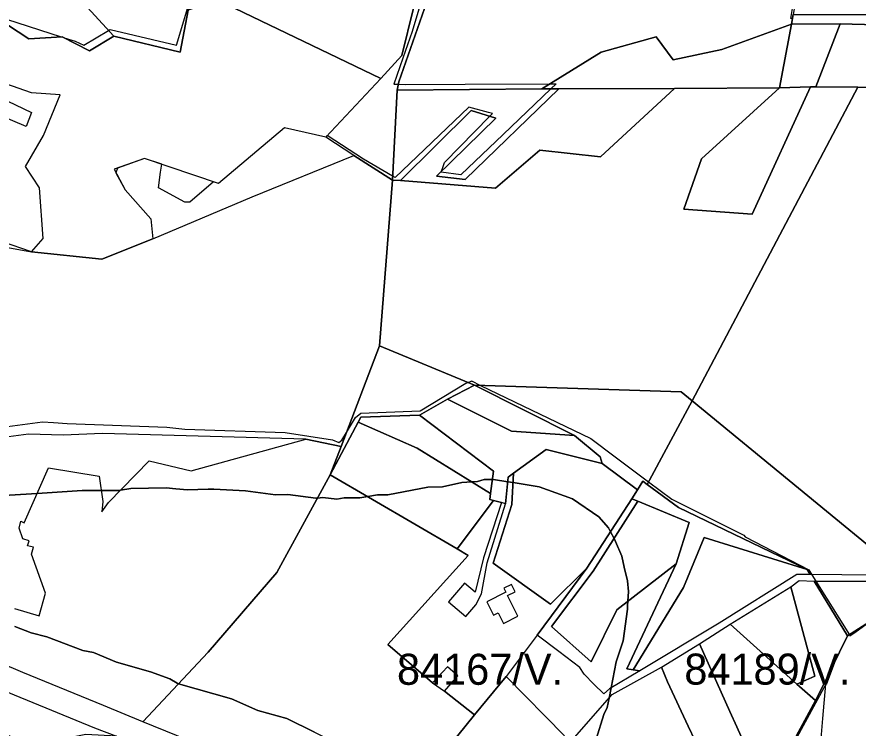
# Model space of a CAD drawing. Extents: x -477304 to -465429, y -1159113 to -1149210.
# Drawn here: x -470564 to -470157.2, y -1154898.8 to -1154554.9 of the extents above; entities that cross this region are included whole.
import ezdxf

# ---------------------------------------------------------------- set-up
doc = ezdxf.new("R2010")
doc.units = 0
for name, color, linetype in [('BPEJ_s', 7, 'Continuous'), ('orna_s', 7, 'Continuous'), ('PUPFL_s', 7, 'Continuous'), ('trav_porost_s', 7, 'Continuous')]:
    doc.layers.add(name, color=color, linetype=linetype)

msp = doc.modelspace()

# ---------------------------------------------------------------- linework, layer by layer
at = {"layer": 'BPEJ_s'}
for points in [[(-470101.44, -1154560.04), (-470165.86, -1154558.29), (-470177.69, -1154588.77), (-470180.28, -1154588.78), (-470195.22, -1154589.24), (-470189.36, -1154558.36), (-470188.89, -1154555.64), (-470189.67, -1154555.63), (-470181.25, -1154504.18), (-470180.83, -1154501.6), (-470175.87, -1154501.25), (-470033.15, -1154481.91)], [(-470101.44, -1154560.04), (-470165.86, -1154558.29), (-470177.69, -1154588.77), (-470180.28, -1154588.78), (-470195.22, -1154589.24), (-470189.36, -1154558.36), (-470188.89, -1154555.64), (-470189.67, -1154555.63), (-470181.25, -1154504.18), (-470180.83, -1154501.6), (-470175.87, -1154501.25), (-470033.15, -1154481.91)], [(-470618.44, -1154531.99), (-470658.79, -1154591.23), (-470660.06, -1154593.1), (-470656.92, -1154593.04), (-470610.18, -1154590.92), (-470608.05, -1154589.43), (-470598.92, -1154574.34), (-470597.85, -1154573.49), (-470590.2, -1154573.49), (-470587.65, -1154570.32), (-470575.33, -1154555.01), (-470568.96, -1154556.07), (-470542.5, -1154564.55), (-470542.01, -1154564.52), (-470541.04, -1154565.02), (-470535.81, -1154566.69), (-470531.56, -1154568.61), (-470519.58, -1154561.42), (-470518.81, -1154560.96), (-470486.7, -1154568.53), (-470480.35, -1154547.15)], [(-470618.44, -1154531.99), (-470658.79, -1154591.23), (-470660.06, -1154593.1), (-470656.92, -1154593.04), (-470610.18, -1154590.92), (-470608.05, -1154589.43), (-470598.92, -1154574.34), (-470597.85, -1154573.49), (-470590.2, -1154573.49), (-470587.65, -1154570.32), (-470575.33, -1154555.01), (-470568.96, -1154556.07), (-470542.5, -1154564.55), (-470542.01, -1154564.52), (-470541.04, -1154565.02), (-470535.81, -1154566.69), (-470531.56, -1154568.61), (-470519.58, -1154561.42), (-470518.81, -1154560.96), (-470486.7, -1154568.53), (-470480.35, -1154547.15)], [(-470363.49, -1154530.57), (-470372.84, -1154562.02), (-470377.3, -1154574.77), (-470381.73, -1154587.42), (-470379.57, -1154587.46), (-470376.02, -1154587.52), (-470347.19, -1154587.39), (-470306.12, -1154587.21), (-470303.16, -1154587.2), (-470305.78, -1154589.7), (-470328.85, -1154611.77), (-470349.25, -1154631.29), (-470358.82, -1154630.01), (-470358.64, -1154629.52), (-470358, -1154627.78), (-470357.11, -1154625.34), (-470335.19, -1154602.94), (-470333.92, -1154601.64), (-470335.87, -1154601.12), (-470345.43, -1154598.57), (-470381.12, -1154632.56), (-470382.3, -1154631.88), (-470396.42, -1154623.64), (-470413.84, -1154612.28), (-470414.58, -1154613.08), (-470434.61, -1154608.6), (-470466.39, -1154635.47), (-470468.86, -1154634.63), (-470480.35, -1154644.46), (-470482.69, -1154644.46), (-470495.51, -1154637.56), (-470494.44, -1154629.94), (-470493.91, -1154626.15)], [(-470363.49, -1154530.57), (-470372.84, -1154562.02), (-470377.3, -1154574.77), (-470381.73, -1154587.42), (-470379.57, -1154587.46), (-470376.02, -1154587.52), (-470347.19, -1154587.39)], [(-470347.19, -1154587.39), (-470306.12, -1154587.21), (-470303.16, -1154587.2), (-470305.78, -1154589.7), (-470328.85, -1154611.77), (-470349.25, -1154631.29), (-470358.82, -1154630.01), (-470358.64, -1154629.52), (-470358, -1154627.78), (-470357.11, -1154625.34), (-470335.19, -1154602.94), (-470333.92, -1154601.64), (-470335.87, -1154601.12), (-470345.43, -1154598.57), (-470381.12, -1154632.56), (-470382.3, -1154631.88), (-470396.42, -1154623.64), (-470413.84, -1154612.28), (-470414.58, -1154613.08), (-470434.61, -1154608.6), (-470466.39, -1154635.47), (-470468.86, -1154634.63), (-470480.35, -1154644.46), (-470482.69, -1154644.46), (-470495.51, -1154637.56), (-470494.44, -1154629.94), (-470493.91, -1154626.15), (-470502.16, -1154623.35), (-470515.33, -1154628.01), (-470516.06, -1154630.28), (-470511.66, -1154638.53), (-470499.12, -1154652.54), (-470498.2, -1154662.15), (-470522.94, -1154672.1), (-470556.85, -1154668.47), (-470570.93, -1154663.66)], [(-470493.91, -1154626.15), (-470502.16, -1154623.35), (-470515.33, -1154628.01), (-470516.06, -1154630.28), (-470511.66, -1154638.53), (-470499.12, -1154652.54), (-470498.2, -1154662.15), (-470522.94, -1154672.1), (-470556.85, -1154668.47), (-470570.93, -1154663.66)], [(-470602.53, -1154757.5), (-470551.53, -1154750.7), (-470546.2, -1154751.05), (-470539.63, -1154751.49), (-470491.4, -1154753.25), (-470482.69, -1154754.31), (-470434.25, -1154755.8), (-470411.3, -1154759.41), (-470408.32, -1154760.69), (-470406.83, -1154759.63), (-470404.6, -1154755.88), (-470400.25, -1154748.58), (-470397.7, -1154746.45), (-470369.01, -1154745.39), (-470346.92, -1154732), (-470345.93, -1154731.62), (-470344.21, -1154730.96), (-470344.15, -1154730.94), (-470339.77, -1154733.05), (-470286.36, -1154758.78), (-470274.64, -1154767.57), (-470258.52, -1154779.65), (-470247.26, -1154788.1), (-470212.42, -1154805.52), (-470211.78, -1154806.37), (-470180.97, -1154822.31), (-470179.54, -1154824.6), (-470177.59, -1154827.74), (-470161.42, -1154853.72), (-470161.18, -1154854.1), (-470158.23, -1154852.05), (-470153.5, -1154848.66)], [(-470602.53, -1154757.5), (-470551.53, -1154750.7), (-470546.2, -1154751.05), (-470539.63, -1154751.49), (-470491.4, -1154753.25), (-470482.69, -1154754.31), (-470434.25, -1154755.8), (-470411.3, -1154759.41), (-470408.32, -1154760.69), (-470406.83, -1154759.63), (-470404.6, -1154755.88), (-470400.25, -1154748.58), (-470397.7, -1154746.45), (-470369.01, -1154745.39), (-470346.92, -1154732), (-470345.93, -1154731.62), (-470344.21, -1154730.96), (-470344.15, -1154730.94), (-470339.77, -1154733.05), (-470286.36, -1154758.78), (-470274.64, -1154767.57), (-470258.52, -1154779.65), (-470247.26, -1154788.1), (-470212.42, -1154805.52), (-470211.78, -1154806.37), (-470180.97, -1154822.31), (-470179.54, -1154824.6), (-470177.59, -1154827.74), (-470161.42, -1154853.72), (-470161.18, -1154854.1), (-470158.23, -1154852.05), (-470153.5, -1154848.66)], [(-470572.98, -1154786.54), (-470554.09, -1154785.29), (-470532.41, -1154783.85), (-470523.2, -1154783.85), (-470514.56, -1154783.85), (-470513.78, -1154783.73), (-470508.83, -1154783), (-470491.83, -1154782.57), (-470487.02, -1154783.06), (-470481.42, -1154783.64), (-470471.47, -1154783.3), (-470468.67, -1154783.21), (-470453.37, -1154784.06), (-470438.92, -1154785.97), (-470432.97, -1154785.76), (-470419.37, -1154787.67), (-470418.57, -1154787.57), (-470415.97, -1154787.25), (-470409.17, -1154788.1), (-470405.77, -1154787.46), (-470398.12, -1154787.46), (-470394.32, -1154786.79), (-470389.62, -1154785.97), (-470384.52, -1154785.97), (-470365.19, -1154782.36), (-470358.18, -1154782.15), (-470348.83, -1154780.02), (-470343.94, -1154779.75), (-470341.18, -1154779.6), (-470337.99, -1154778.54), (-470334, -1154778.54), (-470333.53, -1154778.54), (-470326.6, -1154779.67), (-470324.02, -1154780.09), (-470311.43, -1154782.15), (-470295.28, -1154787.89), (-470282.53, -1154796.6), (-470277.86, -1154801.91)], [(-470270.85, -1154856.52), (-470268.72, -1154841.22), (-470268.64, -1154839.49), (-470268.54, -1154837.45), (-470268.3, -1154832.72), (-470268.72, -1154827.62), (-470270.26, -1154820.99), (-470271.49, -1154815.72), (-470274.46, -1154808.5), (-470275.19, -1154807.09), (-470276.88, -1154803.81), (-470277.86, -1154801.91), (-470282.53, -1154796.6), (-470295.28, -1154787.89), (-470311.43, -1154782.15), (-470324.02, -1154780.09), (-470326.6, -1154779.67), (-470333.53, -1154778.54), (-470334, -1154778.54), (-470337.99, -1154778.54), (-470341.18, -1154779.6), (-470343.94, -1154779.75), (-470348.83, -1154780.02), (-470358.18, -1154782.15), (-470365.19, -1154782.36), (-470384.52, -1154785.97), (-470389.62, -1154785.97), (-470394.32, -1154786.79), (-470398.12, -1154787.46), (-470405.77, -1154787.46), (-470409.17, -1154788.1), (-470415.97, -1154787.25), (-470418.57, -1154787.57), (-470419.37, -1154787.67), (-470432.97, -1154785.76), (-470438.92, -1154785.97), (-470453.37, -1154784.06), (-470468.67, -1154783.21), (-470471.47, -1154783.3), (-470481.42, -1154783.64), (-470487.02, -1154783.06), (-470491.83, -1154782.57), (-470508.83, -1154783), (-470513.78, -1154783.73), (-470514.56, -1154783.85), (-470523.2, -1154783.85), (-470532.41, -1154783.85), (-470554.09, -1154785.29), (-470572.98, -1154786.54)], [(-470277.86, -1154801.91), (-470276.88, -1154803.81), (-470275.19, -1154807.09), (-470274.46, -1154808.5), (-470271.49, -1154815.72), (-470270.26, -1154820.99), (-470268.72, -1154827.62), (-470268.3, -1154832.72), (-470268.54, -1154837.45), (-470268.64, -1154839.49), (-470268.72, -1154841.22), (-470270.85, -1154856.52), (-470274.25, -1154866.71), (-470276.67, -1154879.32), (-470277.63, -1154884.32), (-470278.5, -1154888.81), (-470280.2, -1154892.21), (-470283.81, -1154904.11)], [(-470564.85, -1154849.6), (-470557.06, -1154852.69), (-470549.41, -1154854.6), (-470531.99, -1154861.19), (-470526.89, -1154862.25), (-470515.84, -1154866.93), (-470499.26, -1154871.6), (-470489.91, -1154875), (-470486.51, -1154877.13), (-470485.79, -1154877.33), (-470460.17, -1154884.56), (-470447.42, -1154890.3), (-470433.4, -1154894.12), (-470420.01, -1154900.82), (-470410.45, -1154905.6), (-470401.66, -1154909.27), (-470389.62, -1154914.31), (-470369.47, -1154925.23)], [(-470420.01, -1154900.82), (-470433.4, -1154894.12), (-470447.42, -1154890.3), (-470460.17, -1154884.56), (-470485.79, -1154877.33), (-470486.51, -1154877.13), (-470489.91, -1154875), (-470499.26, -1154871.6), (-470515.84, -1154866.93), (-470526.89, -1154862.25), (-470531.99, -1154861.19), (-470549.41, -1154854.6), (-470557.06, -1154852.69), (-470564.85, -1154849.6)], [(-470283.81, -1154904.11), (-470280.2, -1154892.21), (-470278.5, -1154888.81), (-470277.63, -1154884.32), (-470276.67, -1154879.32), (-470274.25, -1154866.71), (-470270.85, -1154856.52)], [(-470175.86, -1154913.46), (-470174.2, -1154894.22), (-470172.76, -1154877.59), (-470187.82, -1154905.12)], [(-470175.86, -1154913.46), (-470174.2, -1154894.22), (-470172.76, -1154877.59), (-470187.82, -1154905.12)]]:
    msp.add_lwpolyline(points, dxfattribs=at)
at = {"layer": 'orna_s'}
for points in [[(-470286.29, -1154866.79), (-470305.44, -1154849.72), (-470285.3, -1154822.96), (-470263.7, -1154789.06), (-470238.94, -1154799.42), (-470245.14, -1154819.31), (-470273.85, -1154841.57)], [(-470224.36, -1154848.04), (-470262.73, -1154871.09), (-470265.96, -1154870.57), (-470241.57, -1154830.74), (-470231.63, -1154806.65), (-470181.88, -1154822.06), (-470180.45, -1154824.59), (-470186.85, -1154824.53)], [(-470299.09, -1154902.59), (-470324.55, -1154935.76), (-470354.84, -1154907.37), (-470342.61, -1154892.44), (-470327.4, -1154873.88)]]:
    msp.add_lwpolyline(points, close=True, dxfattribs=at)
at = {"layer": 'PUPFL_s'}
for points in [[(-470481.1, -1154551.69), (-470485.05, -1154571.97), (-470517.03, -1154564.19), (-470542.75, -1154536.23), (-470490.37, -1154513.88), (-470473.26, -1154512.61), (-470416.31, -1154481.45), (-470396.1, -1154501.91), (-470406.24, -1154507.08), (-470479.26, -1154545.09)], [(-470379.31, -1154586.24), (-470380.09, -1154590.28), (-470382.4, -1154633.8), (-470400.96, -1154621.85), (-470414.58, -1154613.08), (-470388.04, -1154584.61), (-470377.75, -1154573.57), (-470366.53, -1154527.56), (-470406.24, -1154507.08), (-470396.1, -1154501.91), (-470361.34, -1154528.1), (-470363.41, -1154540.96)], [(-470281.46, -1154571.99), (-470310.18, -1154589.72), (-470380.09, -1154590.28), (-470379.31, -1154586.24), (-470363.41, -1154540.96), (-470361.34, -1154528.1), (-470282.9, -1154517.54), (-470179.73, -1154503.98), (-470188.56, -1154553.7), (-470189.36, -1154558.36), (-470223.05, -1154570.67), (-470246.63, -1154575.62), (-470254.86, -1154564.49)], [(-470481.1, -1154551.69), (-470479.26, -1154545.09), (-470406.24, -1154507.08), (-470366.53, -1154527.56), (-470377.75, -1154573.57), (-470388.04, -1154584.61), (-470466.79, -1154546.74)], [(-470658.79, -1154591.23), (-470618.44, -1154531.99), (-470630.96, -1154527.74), (-470595.68, -1154509.4), (-470575.68, -1154513.6), (-470570.87, -1154518.41), (-470555.35, -1154528.5), (-470542.75, -1154536.23), (-470517.03, -1154564.19), (-470528.81, -1154571.31), (-470542.01, -1154564.52), (-470558.1, -1154565.46), (-470573.37, -1154555.61), (-470583.37, -1154569.06)], [(-470245.91, -1154589.45), (-470301.93, -1154589.69), (-470310.18, -1154589.72), (-470281.46, -1154571.99), (-470254.86, -1154564.49), (-470246.63, -1154575.62), (-470223.05, -1154570.67), (-470189.36, -1154558.36), (-470195.22, -1154589.24)], [(-470165.86, -1154558.29), (-470101.44, -1154560.04), (-470050.17, -1154566.45), (-470050.8, -1154589.01), (-470157.33, -1154588.81), (-470177.69, -1154588.77)], [(-470232.99, -1154623.57), (-470241.54, -1154647.94), (-470208.39, -1154650.25), (-470180.28, -1154588.78), (-470177.69, -1154588.77), (-470157.33, -1154588.81), (-470237.4, -1154740.53), (-470242.78, -1154736.17), (-470342.69, -1154732.96), (-470388.59, -1154714.01), (-470382.4, -1154633.8), (-470378.44, -1154633.98), (-470332.58, -1154637.64), (-470311.11, -1154619.3), (-470281.73, -1154622.5), (-470245.91, -1154589.45), (-470195.22, -1154589.24)], [(-470378.44, -1154633.98), (-470382.4, -1154633.8), (-470380.09, -1154590.28), (-470310.18, -1154589.72), (-470301.93, -1154589.69), (-470347.14, -1154633.44), (-470361, -1154631.84), (-470332.41, -1154603.79), (-470344.33, -1154600.13)], [(-470332.58, -1154637.64), (-470378.44, -1154633.98), (-470344.33, -1154600.13), (-470332.41, -1154603.79), (-470361, -1154631.84), (-470347.14, -1154633.44), (-470301.93, -1154589.69), (-470245.91, -1154589.45), (-470281.73, -1154622.5), (-470311.11, -1154619.3)], [(-470208.39, -1154650.25), (-470241.54, -1154647.94), (-470232.99, -1154623.57), (-470195.22, -1154589.24), (-470180.28, -1154588.78)], [(-470103.61, -1154780.04), (-470131.89, -1154825.02), (-470134.67, -1154825), (-470237.4, -1154740.53), (-470157.33, -1154588.81), (-470050.8, -1154589.01), (-470053.23, -1154637.38), (-470050.54, -1154664.91), (-470052.48, -1154683.49), (-470059.94, -1154701.24)], [(-470388.59, -1154714.01), (-470342.69, -1154732.96), (-470355.72, -1154739.7), (-470369.21, -1154747.52), (-470397.69, -1154748.51), (-470398.96, -1154750.91), (-470412.39, -1154776.26), (-470407.21, -1154762.7)], [(-470342.69, -1154732.96), (-470294.41, -1154757.29), (-470324.79, -1154755.22), (-470355.72, -1154739.7)], [(-470259.23, -1154780.96), (-470261.33, -1154779.4), (-470263.88, -1154783.53), (-470280.92, -1154770.78), (-470281.97, -1154767.59), (-470294.41, -1154757.29), (-470342.69, -1154732.96), (-470242.78, -1154736.17), (-470237.4, -1154740.53)], [(-470181.88, -1154822.06), (-470244.08, -1154792.14), (-470259.23, -1154780.96), (-470237.4, -1154740.53), (-470134.67, -1154825), (-470180.45, -1154824.59)], [(-470333.48, -1154774.53), (-470334.89, -1154785.32), (-470370.37, -1154763.49), (-470398.96, -1154750.91), (-470397.69, -1154748.51), (-470369.21, -1154747.52)], [(-470133.49, -1154827.74), (-470144.55, -1154842.95), (-470162.26, -1154854.25), (-470178.39, -1154827.74)]]:
    msp.add_lwpolyline(points, close=True, dxfattribs=at)
for points in [[(-470598.67, -1154660.93), (-470556.85, -1154668.47), (-470522.94, -1154672.1), (-470498.2, -1154662.15), (-470450.11, -1154641.83), (-470400.96, -1154621.85), (-470382.4, -1154633.8), (-470388.59, -1154714.01), (-470407.21, -1154762.7), (-470424.21, -1154759.06), (-470522.58, -1154756.26), (-470541.48, -1154757.07), (-470558.39, -1154756.64), (-470585.09, -1154760.2)], [(-470149.18, -1154964.53), (-470174, -1154972.26), (-470182.85, -1154959.75), (-470204.77, -1154954.87), (-470203.83, -1154947.91), (-470210.16, -1154947.16), (-470201.74, -1154929.51), (-470177.81, -1154885.52), (-470174, -1154877.87), (-470162.26, -1154854.25), (-470144.55, -1154842.95)]]:
    msp.add_lwpolyline(points, dxfattribs=at)
at = {"layer": 'trav_porost_s'}
for points in [[(-470165.86, -1154558.29), (-470189.36, -1154558.36), (-470188.56, -1154553.7), (-470147.29, -1154553.79), (-470092.91, -1154540.31), (-470077.15, -1154511.83), (-470112.8, -1154505.7), (-470113.33, -1154495.5), (-470032.44, -1154484.89), (-470049.82, -1154564.33), (-470050.17, -1154566.45), (-470101.44, -1154560.04)], [(-470177.69, -1154588.77), (-470180.28, -1154588.78), (-470195.22, -1154589.24), (-470189.36, -1154558.36), (-470165.86, -1154558.29)], [(-470294.41, -1154757.29), (-470281.97, -1154767.59), (-470280.92, -1154770.78), (-470308.06, -1154764.01), (-470323.77, -1154775.55), (-470326.38, -1154777.47), (-470327.65, -1154790.27), (-470329.69, -1154789.73), (-470333.54, -1154788.72), (-470335.27, -1154788.26), (-470334.89, -1154785.32), (-470333.48, -1154774.53), (-470369.21, -1154747.52), (-470355.72, -1154739.7), (-470324.79, -1154755.22)], [(-470335.27, -1154788.26), (-470333.54, -1154788.72), (-470351.01, -1154812.04), (-470412.39, -1154776.26), (-470398.96, -1154750.91), (-470370.37, -1154763.49), (-470334.89, -1154785.32)], [(-470308.06, -1154764.01), (-470280.92, -1154770.78), (-470263.88, -1154783.53), (-470266.55, -1154787.87), (-470288.32, -1154821.47), (-470305.99, -1154838.93), (-470333.68, -1154819.1), (-470324.6, -1154790.69), (-470323.77, -1154775.55)], [(-470357.21, -1154880.98), (-470342.61, -1154892.44), (-470354.84, -1154907.37), (-470370.25, -1154926.18), (-470386.58, -1154946.1), (-470411.3, -1154934.5), (-470453.44, -1154915.92), (-470503.08, -1154895.69), (-470471.4, -1154862.06), (-470438.22, -1154823.55), (-470412.39, -1154776.26), (-470351.01, -1154812.04), (-470345.7, -1154815.28), (-470384.57, -1154858.44), (-470362.96, -1154876.96)], [(-470326.38, -1154777.47), (-470323.77, -1154775.55), (-470324.6, -1154790.69), (-470333.68, -1154819.1), (-470305.99, -1154838.93), (-470288.32, -1154821.47), (-470312.43, -1154853.8), (-470327.4, -1154873.88), (-470342.61, -1154892.44), (-470357.21, -1154880.98), (-470350.72, -1154873.5), (-470355.66, -1154869.14), (-470362.96, -1154876.96), (-470384.57, -1154858.44), (-470345.7, -1154815.28), (-470351.01, -1154812.04), (-470333.54, -1154788.72), (-470329.69, -1154789.73), (-470338.33, -1154816.4), (-470342.42, -1154833.06), (-470347.47, -1154828.7), (-470355.21, -1154837.66), (-470346.9, -1154844.84), (-470342, -1154839.16), (-470339.29, -1154833.83), (-470336.51, -1154818.88), (-470327.65, -1154790.27)], [(-470244.08, -1154792.14), (-470181.88, -1154822.06), (-470231.63, -1154806.65), (-470241.57, -1154830.74), (-470265.96, -1154870.57), (-470269.01, -1154870.07), (-470245.14, -1154819.31), (-470238.94, -1154799.42), (-470263.7, -1154789.06), (-470266.55, -1154787.87), (-470263.88, -1154783.53), (-470261.33, -1154779.4), (-470259.23, -1154780.96)], [(-470291.74, -1154869.54), (-470301.98, -1154861.75), (-470312.43, -1154853.8), (-470288.32, -1154821.47), (-470266.55, -1154787.87), (-470263.7, -1154789.06), (-470285.3, -1154822.96), (-470305.44, -1154849.72), (-470286.29, -1154866.79), (-470273.85, -1154841.57), (-470245.14, -1154819.31), (-470269.01, -1154870.07), (-470265.96, -1154870.57), (-470262.73, -1154871.09), (-470277.37, -1154879.73), (-470280.12, -1154882.26), (-470285.01, -1154877.54), (-470289.63, -1154872.68)], [(-470336.79, -1154837.71), (-470333.54, -1154844.21), (-470331.29, -1154843.09), (-470328.74, -1154848.2), (-470321.68, -1154844.67), (-470326.66, -1154834.71), (-470323.07, -1154832.91), (-470324.87, -1154829.31), (-470328.46, -1154831.11), (-470327.48, -1154833.06)], [(-470178.39, -1154827.74), (-470162.26, -1154854.25), (-470174, -1154877.87), (-470177.81, -1154885.52), (-470186.77, -1154877.59), (-470178.06, -1154873.73), (-470189.69, -1154830.45), (-470185.74, -1154827.49)], [(-470219.04, -1154848.46), (-470189.69, -1154830.45), (-470178.06, -1154873.73), (-470186.77, -1154877.59)], [(-470219.04, -1154848.46), (-470186.77, -1154877.59), (-470177.81, -1154885.52), (-470201.74, -1154929.51), (-470209.4, -1154912.49), (-470215.83, -1154898.1), (-470219.18, -1154890.74), (-470233.87, -1154858.08)], [(-470558.17, -1154907.23), (-470563.08, -1154904.88), (-470580.13, -1154895.94), (-470639.34, -1154877.07), (-470633.98, -1154854.19), (-470620.39, -1154859.79), (-470565.18, -1154882.73), (-470526.42, -1154898.67), (-470515.82, -1154902.63), (-470530.61, -1154901.96), (-470552.2, -1154906.24)], [(-470214.68, -1154950.47), (-470236.03, -1154904.93), (-470239.33, -1154897.86), (-470249.35, -1154876.41), (-470252.19, -1154869.26), (-470233.87, -1154858.08), (-470219.18, -1154890.74), (-470215.83, -1154898.1), (-470209.4, -1154912.49), (-470201.74, -1154929.51), (-470210.16, -1154947.16), (-470213.2, -1154953.55)], [(-470276.1, -1154882.57), (-470252.19, -1154869.26), (-470249.35, -1154876.41), (-470239.33, -1154897.86), (-470236.03, -1154904.93), (-470214.68, -1154950.47), (-470260.2, -1154974.35), (-470276.09, -1154959.29), (-470283.77, -1154952.02), (-470304.93, -1154931.98), (-470312.91, -1154924.41), (-470295.41, -1154904.56)]]:
    msp.add_lwpolyline(points, close=True, dxfattribs=at)
for points in [[(-470466.79, -1154546.74), (-470388.04, -1154584.61), (-470414.58, -1154613.08), (-470434.61, -1154608.6), (-470466.39, -1154635.47), (-470502.16, -1154623.35), (-470516.96, -1154628.59), (-470511.66, -1154638.53), (-470499.12, -1154652.54), (-470498.2, -1154662.15), (-470522.94, -1154672.1), (-470556.85, -1154668.47), (-470551.15, -1154662.11), (-470553.06, -1154637.5), (-470559.84, -1154627.22), (-470551.01, -1154612.23), (-470543.09, -1154592.61), (-470556.92, -1154591.67), (-470569.27, -1154587.24)], [(-470573.37, -1154555.61), (-470558.1, -1154565.46), (-470542.01, -1154564.52), (-470528.81, -1154571.31), (-470517.03, -1154564.19), (-470485.05, -1154571.97), (-470481.1, -1154551.69)], [(-470572.52, -1154593.7), (-470556.8, -1154601.1), (-470559.4, -1154607.89), (-470583.22, -1154597.94)], [(-470565.16, -1154841.03), (-470553.19, -1154844.5), (-470550.03, -1154833.59), (-470556.82, -1154814.65), (-470555.9, -1154811.37), (-470558.74, -1154810.58), (-470558.07, -1154808.16), (-470560.99, -1154807.35), (-470562.85, -1154802.08), (-470562.08, -1154798.77), (-470560.42, -1154799.46), (-470548.59, -1154772.98), (-470524.17, -1154777.03), (-470522.44, -1154789.24), (-470522.92, -1154794.18), (-470519.6, -1154789.75), (-470500.05, -1154769.54), (-470479.74, -1154774.44), (-470424.21, -1154759.06), (-470407.21, -1154762.7), (-470412.39, -1154776.26), (-470438.22, -1154823.55), (-470471.4, -1154862.06), (-470503.08, -1154895.69), (-470522.1, -1154887.94), (-470561.02, -1154871.95), (-470615.95, -1154848.59)]]:
    msp.add_lwpolyline(points, dxfattribs=at)

# ---------------------------------------------------------------- texts
at = {"layer": 'BPEJ_s'}
for s, p in [('84167/V.', (-470380.17, -1154877.85)), ('84189/V.', (-470241.24, -1154877.76))]:
    msp.add_text(s, height=15, dxfattribs=at).set_placement(p)

doc.saveas('drawing.dxf')
